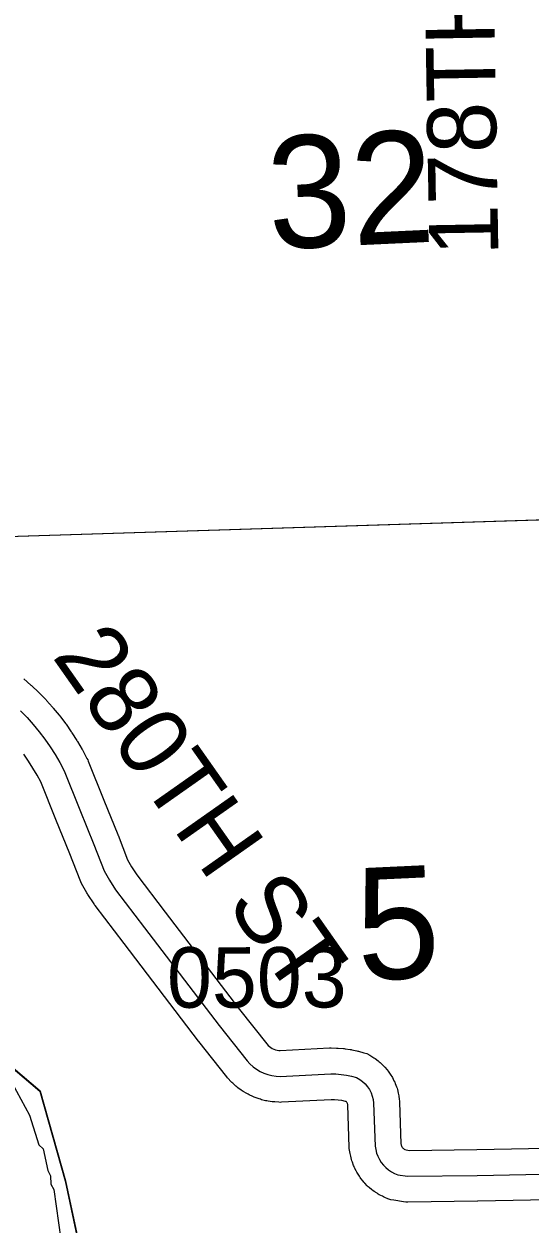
# Model space of a CAD drawing. Extents: x 128.7 to 185.5, y -21.4 to 12.6.
# Drawn here: x 141.465 to 142.052, y -14.314 to -12.924 of the extents above; entities that cross this region are included whole.
import ezdxf

# ---------------------------------------------------------------- set-up
doc = ezdxf.new("R2010")
doc.units = 0
for name, color, linetype in [('tdCoCoBndry', 7, 'Continuous'), ('tdCoCoBndryPart', 7, 'Continuous'), ('tdCoHydroRiver', 7, 'Continuous'), ('tdCoHydroTxtLg', 7, 'Continuous'), ('tdCoSecRdNmbr', 7, 'Continuous'), ('tdCoSecRdTxt', 7, 'Continuous'), ('tdCoSecRteBand', 7, 'Continuous'), ('tdCoSecRteCL', 7, 'Continuous'), ('tdCoSectLine', 7, 'Continuous'), ('tdCoSectLinePart', 7, 'Continuous'), ('tdCoSectNmbr', 7, 'Continuous'), ('tdCoSurfGravel', 7, 'Continuous'), ('tdCoTwpBndryShd', 7, 'Continuous')]:
    doc.layers.add(name, color=color, linetype=linetype)

msp = doc.modelspace()

# ---------------------------------------------------------------- linework, layer by layer
at = {"layer": 'tdCoCoBndry'}
for p, q in [((141.4837, -14.1598), (141.4108, -14.0981)), ((141.4108, -14.0981), (141.4837, -14.1598)), ((141.5131, -14.2636), (141.4837, -14.1598)), ((141.4837, -14.1598), (141.5131, -14.2636)), ((141.5326, -14.3547), (141.5131, -14.2636)), ((141.5131, -14.2636), (141.5326, -14.3547))]:
    msp.add_line(p, q, dxfattribs=at)
for points in [[(140.254, -13.7584), (140.3311, -13.7766), (140.39, -13.7668), (140.6213, -13.8244), (140.704, -13.809), (140.7755, -13.7768), (140.8189, -13.7765), (140.854, -13.8007), (140.8806, -13.8287), (140.9114, -13.8876), (140.9394, -13.9185), (140.9731, -13.9395), (141.0305, -13.9388), (141.1049, -13.948), (141.1595, -13.9746), (141.2254, -14.0223), (141.3473, -14.0728), (141.4104, -14.0981), (141.4833, -14.1598), (141.5127, -14.2636), (141.5323, -14.3547)], [(141.5326, -14.3547), (141.5131, -14.2636), (141.4837, -14.1598), (141.4108, -14.0981), (141.3477, -14.0728), (141.2258, -14.0223), (141.1599, -13.9746), (141.1052, -13.948), (141.0309, -13.9388), (140.9735, -13.9395), (140.9398, -13.9185), (140.9118, -13.8876), (140.881, -13.8287), (140.8544, -13.8007), (140.8193, -13.7765), (140.7759, -13.7768), (140.7044, -13.809), (140.6216, -13.8244), (140.3904, -13.7668), (140.3315, -13.7766), (140.2544, -13.7584)], [(141.5326, -14.3547), (141.5131, -14.2636), (141.4837, -14.1598), (141.4108, -14.0981), (141.3477, -14.0728), (141.2258, -14.0223), (141.1599, -13.9746), (141.1052, -13.948), (141.0309, -13.9388), (140.9735, -13.9395), (140.9398, -13.9185), (140.9118, -13.8876), (140.881, -13.8287), (140.8544, -13.8007), (140.8193, -13.7765), (140.7759, -13.7768), (140.7044, -13.809), (140.6216, -13.8244), (140.3904, -13.7668), (140.3315, -13.7766), (140.2544, -13.7584)]]:
    msp.add_lwpolyline(points, dxfattribs=at)
at = {"layer": 'tdCoCoBndryPart'}
msp.add_lwpolyline([(140.3751, -13.7693), (140.39, -13.7668), (140.6213, -13.8244), (140.704, -13.809), (140.7755, -13.7768), (140.8189, -13.7765), (140.854, -13.8007), (140.8806, -13.8287), (140.9114, -13.8876), (140.9394, -13.9185), (140.9731, -13.9395), (141.0305, -13.9388), (141.1049, -13.948), (141.1595, -13.9746), (141.2254, -14.0223), (141.3473, -14.0728), (141.4104, -14.0981), (141.4833, -14.1598), (141.5127, -14.2636), (141.5323, -14.3547)], dxfattribs=at)
at = {"layer": 'tdCoHydroRiver'}
msp.add_lwpolyline([(141.4515, -14.1504), (141.4716, -14.1877), (141.4822, -14.2221), (141.4871, -14.2267), (141.4926, -14.2517), (141.4959, -14.258), (141.4962, -14.2674), (141.4996, -14.2736), (141.5077, -14.3318)], dxfattribs=at)
at = {"layer": 'tdCoSecRteBand'}
for points in [[(141.465, -13.6823), (141.4731, -13.6894), (141.4736, -13.6898), (141.474, -13.6902), (141.4818, -13.6976), (141.4823, -13.698), (141.4827, -13.6985), (141.4902, -13.7062), (141.4906, -13.7066), (141.491, -13.7071), (141.4982, -13.7151), (141.4986, -13.7155), (141.499, -13.716), (141.5058, -13.7243), (141.5062, -13.7248), (141.5066, -13.7252), (141.5131, -13.7338), (141.5134, -13.7343), (141.5138, -13.7348), (141.5199, -13.7436), (141.5203, -13.7441), (141.5206, -13.7446), (141.5264, -13.7537), (141.5267, -13.7542), (141.527, -13.7547), (141.5325, -13.764), (141.5328, -13.7645), (141.5331, -13.765), (141.5381, -13.7745), (141.5389, -13.7759), (141.5395, -13.7774), (141.5577, -13.8227), (141.5739, -13.8626), (141.574, -13.8629), (141.5741, -13.8631), (141.5852, -13.8918), (141.5898, -13.9001), (141.5958, -13.9091), (141.6287, -13.9524), (141.7148, -14.0654), (141.7465, -14.1052), (141.748, -14.1068), (141.7495, -14.1081), (141.7511, -14.1093), (141.7528, -14.1103), (141.7546, -14.1112), (141.7565, -14.1118), (141.7584, -14.1123), (141.7603, -14.1126), (141.7622, -14.1127), (141.8191, -14.1098), (141.8201, -14.1098), (141.8212, -14.1098), (141.8273, -14.1099), (141.8282, -14.1099), (141.8292, -14.11), (141.8353, -14.1105), (141.8362, -14.1106), (141.8372, -14.1107), (141.8432, -14.1116), (141.8442, -14.1117), (141.8451, -14.1119), (141.8511, -14.1132), (141.8521, -14.1134), (141.853, -14.1137), (141.8589, -14.1153), (141.8625, -14.1164), (141.8658, -14.1183), (141.8693, -14.1203), (141.8708, -14.1212), (141.8722, -14.1222), (141.8755, -14.1247), (141.8768, -14.1257), (141.8781, -14.1268), (141.881, -14.1296), (141.8823, -14.1308), (141.8834, -14.1321), (141.886, -14.1352), (141.8871, -14.1365), (141.8881, -14.1379), (141.8904, -14.1413), (141.8913, -14.1427), (141.8921, -14.1442), (141.894, -14.1479), (141.8948, -14.1494), (141.8954, -14.151), (141.8969, -14.1548), (141.8975, -14.1564), (141.8979, -14.158), (141.8989, -14.162), (141.8993, -14.1636), (141.8996, -14.1653), (141.9001, -14.1694), (141.9004, -14.1709), (141.9004, -14.1725), (141.9021, -14.2208), (141.9022, -14.2215), (141.9024, -14.2224), (141.9028, -14.2233), (141.9032, -14.2242), (141.9037, -14.225), (141.9043, -14.2257), (141.9049, -14.2264), (141.9056, -14.227), (141.9064, -14.2275), (141.9066, -14.2276), (141.9117, -14.2284)], [(142.0932, -14.2853), (141.9911, -14.2874), (141.991, -14.2874), (141.9909, -14.2874), (141.91, -14.2884), (141.9076, -14.2884), (141.9051, -14.2881), (141.8938, -14.2863), (141.8903, -14.2858), (141.887, -14.2845), (141.8833, -14.283), (141.8819, -14.2824), (141.8805, -14.2816), (141.8769, -14.2798), (141.8755, -14.279), (141.8743, -14.2782), (141.8709, -14.2759), (141.8696, -14.275), (141.8684, -14.274), (141.8653, -14.2715), (141.8641, -14.2705), (141.863, -14.2694), (141.8602, -14.2665), (141.8591, -14.2653), (141.8582, -14.2641), (141.8557, -14.261), (141.8547, -14.2597), (141.8539, -14.2584), (141.8517, -14.255), (141.8509, -14.2537), (141.8502, -14.2523), (141.8484, -14.2487), (141.8477, -14.2473), (141.8471, -14.2459), (141.8457, -14.2421), (141.8452, -14.2406), (141.8448, -14.2391), (141.8438, -14.2352), (141.8434, -14.2337), (141.8431, -14.2322), (141.8425, -14.2282), (141.8422, -14.2264), (141.8422, -14.2247), (141.8405, -14.1762), (141.8404, -14.1754), (141.8402, -14.1747), (141.84, -14.174), (141.8396, -14.1734), (141.8392, -14.1728), (141.8388, -14.1723), (141.8384, -14.1719), (141.8376, -14.1717), (141.8335, -14.1708), (141.8294, -14.1702), (141.8252, -14.1699), (141.8211, -14.1698), (141.7637, -14.1727), (141.7621, -14.1728), (141.7606, -14.1727), (141.7557, -14.1724), (141.7543, -14.1724), (141.7529, -14.1721), (141.748, -14.1714), (141.7466, -14.1712), (141.7452, -14.1709), (141.7405, -14.1697), (141.7391, -14.1693), (141.7377, -14.1688), (141.7331, -14.1672), (141.7318, -14.1667), (141.7305, -14.1661), (141.7261, -14.1641), (141.7248, -14.1634), (141.7235, -14.1627), (141.7193, -14.1602), (141.7181, -14.1595), (141.7169, -14.1586), (141.713, -14.1558), (141.7118, -14.1549), (141.7107, -14.154), (141.7071, -14.1507), (141.706, -14.1498), (141.705, -14.1487), (141.7017, -14.1451), (141.7009, -14.1443), (141.7002, -14.1434), (141.6677, -14.1025), (141.6675, -14.1022), (141.6673, -14.102), (141.581, -13.9888), (141.581, -13.9888), (141.581, -13.9888), (141.5474, -13.9446), (141.5468, -13.9438), (141.5463, -13.943), (141.5391, -13.9321), (141.5385, -13.9312), (141.5379, -13.9302), (141.5318, -13.9191), (141.5308, -13.9173), (141.53, -13.9153), (141.5183, -13.885), (141.5021, -13.8453), (141.5021, -13.8452), (141.502, -13.8452), (141.4844, -13.8013), (141.4804, -13.7937), (141.4755, -13.7855), (141.4704, -13.7775), (141.4649, -13.7696)], [(141.9117, -14.2284), (141.99, -14.2274), (142.0901, -14.2254)]]:
    msp.add_lwpolyline(points, dxfattribs=at)
at = {"layer": 'tdCoSecRteCL'}
msp.add_lwpolyline([(141.4612, -13.7194), (141.4686, -13.7271), (141.4758, -13.7351), (141.4827, -13.7434), (141.4892, -13.752), (141.4953, -13.7608), (141.5011, -13.7698), (141.5066, -13.7791), (141.5116, -13.7886), (141.5299, -13.834), (141.5461, -13.8739), (141.558, -13.9045), (141.5642, -13.9156), (141.5713, -13.9265), (141.6048, -13.9706), (141.6912, -14.0838), (141.7237, -14.1247), (141.727, -14.1283), (141.7307, -14.1315), (141.7346, -14.1344), (141.7388, -14.1369), (141.7432, -14.1389), (141.7478, -14.1406), (141.7525, -14.1418), (141.7573, -14.1425), (141.7622, -14.1427), (141.8206, -14.1398), (141.8267, -14.1399), (141.8328, -14.1404), (141.8389, -14.1413), (141.8448, -14.1426), (141.8507, -14.1442), (141.8543, -14.1463), (141.8575, -14.1487), (141.8605, -14.1515), (141.8632, -14.1547), (141.8655, -14.1581), (141.8674, -14.1617), (141.8688, -14.1655), (141.8699, -14.1695), (141.8704, -14.1736), (141.8722, -14.2236), (141.8728, -14.2276), (141.8738, -14.2315), (141.8752, -14.2353), (141.877, -14.2389), (141.8792, -14.2423), (141.8817, -14.2455), (141.8845, -14.2484), (141.8876, -14.251), (141.891, -14.2533), (141.8946, -14.2552), (141.8983, -14.2567), (141.9096, -14.2584), (141.9905, -14.2574), (142.1218, -14.2547)], dxfattribs=at)
at = {"layer": 'tdCoSectLine'}
msp.add_lwpolyline([(141.347, -13.5202), (142.3568, -13.4886)], dxfattribs=at)
at = {"layer": 'tdCoSectLinePart'}
msp.add_lwpolyline([(141.347, -13.5202), (142.0712, -13.4975)], dxfattribs=at)
at = {"layer": 'tdCoSurfGravel'}
msp.add_lwpolyline([(141.4612, -13.7194), (141.4686, -13.7271), (141.4758, -13.7351), (141.4827, -13.7434), (141.4892, -13.752), (141.4953, -13.7608), (141.5011, -13.7698), (141.5066, -13.7791), (141.5116, -13.7886), (141.5299, -13.834), (141.5461, -13.8739), (141.558, -13.9045), (141.5642, -13.9156), (141.5713, -13.9265), (141.6048, -13.9706), (141.6912, -14.0838), (141.7237, -14.1247), (141.727, -14.1283), (141.7307, -14.1315), (141.7346, -14.1344), (141.7388, -14.1369), (141.7432, -14.1389), (141.7478, -14.1406), (141.7525, -14.1418), (141.7573, -14.1425), (141.7622, -14.1427), (141.8206, -14.1398), (141.8267, -14.1399), (141.8328, -14.1404), (141.8389, -14.1413), (141.8448, -14.1426), (141.8507, -14.1442), (141.8543, -14.1463), (141.8575, -14.1487), (141.8605, -14.1515), (141.8632, -14.1547), (141.8655, -14.1581), (141.8674, -14.1617), (141.8688, -14.1655), (141.8699, -14.1695), (141.8704, -14.1736), (141.8722, -14.2236), (141.8728, -14.2276), (141.8738, -14.2315), (141.8752, -14.2353), (141.877, -14.2389), (141.8792, -14.2423), (141.8817, -14.2455), (141.8845, -14.2484), (141.8876, -14.251), (141.891, -14.2533), (141.8946, -14.2552), (141.8983, -14.2567), (141.9096, -14.2584), (141.9905, -14.2574), (142.1218, -14.2547)], dxfattribs=at)
at = {"layer": 'tdCoTwpBndryShd'}
msp.add_lwpolyline([(140.254, -13.7584), (140.3311, -13.7766), (140.39, -13.7668), (140.6213, -13.8244), (140.704, -13.809), (140.7755, -13.7768), (140.8189, -13.7765), (140.854, -13.8007), (140.8806, -13.8287), (140.9114, -13.8876), (140.9394, -13.9185), (140.9731, -13.9395), (141.0305, -13.9388), (141.1049, -13.948), (141.1049, -13.948), (141.1595, -13.9746), (141.2254, -14.0223), (141.3473, -14.0728), (141.4104, -14.0981), (141.4833, -14.1598), (141.5127, -14.2636), (141.5323, -14.3547)], dxfattribs=at)

# ---------------------------------------------------------------- texts
at = {"layer": 'tdCoHydroTxtLg'}
msp.add_text('WAPSIPINICON', height=0.1, rotation=306.0668, dxfattribs=at).set_placement((141.0284, -14.1166))
at = {"layer": 'tdCoSecRdNmbr'}
msp.add_text('0503', height=0.07, rotation=0.1073, dxfattribs=at).set_placement((141.6309, -14.0632))
at = {"layer": 'tdCoSecRdTxt'}
for s, rotation, p in [('178TH AVE', 91, (142.0151, -13.1917)), ('280TH ST', 305.1315, (141.4968, -13.6561))]:
    msp.add_text(s, height=0.08, rotation=rotation, dxfattribs=at).set_placement(p)
at = {"layer": 'tdCoSectNmbr'}
for s, p in [('32', (141.75, -13.1846)), ('5', (141.8528, -14.0318))]:
    msp.add_text(s, height=0.13, rotation=2.6598, dxfattribs=at).set_placement(p)

doc.saveas('drawing.dxf')
